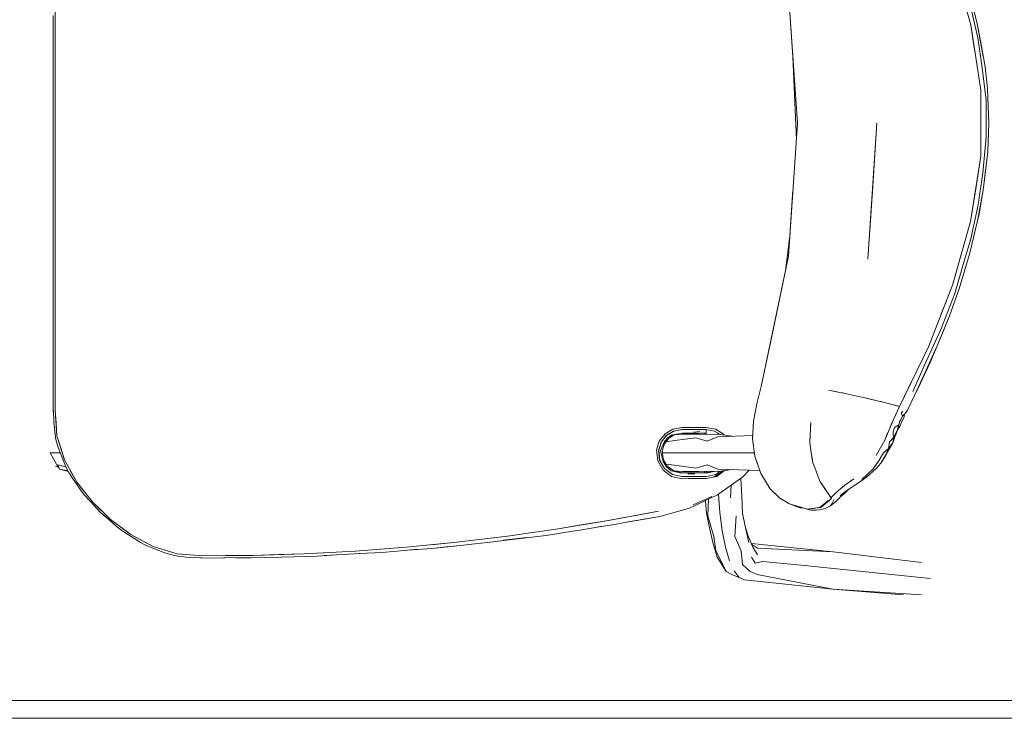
# Model space of a CAD drawing. Header units: millimetres. Extents: x -261 to 187, y -214 to 106.
# Tile 945 of 1056: x -215.22 to -214.671, y 17.782 to 18.172. Entities that reach past the tile are written whole.
import ezdxf

# ---------------------------------------------------------------- set-up
doc = ezdxf.new("R2010")
doc.units = ezdxf.units.MM
doc.header["$LTSCALE"] = 0.005
doc.header["$MEASUREMENT"] = 0
doc.layers.add('IFC-Elemento de mobília-Contorno', color=9, linetype='Continuous', lineweight=5)
doc.layers.add('IFC-Parede padrão-Contorno', color=9, linetype='Continuous', lineweight=5)

msp = doc.modelspace()

# ---------------------------------------------------------------- linework, layer by layer
at = {"layer": 'IFC-Elemento de mobília-Contorno', "lineweight": 5}
for p, q in [((-214.70028, 18.20428), (-214.69016, 18.16882)), ((-214.79174, 18.18807), (-214.7892, 18.15102)), ((-214.79174, 18.18807), (-214.78666, 18.11397)), ((-215.20042, 18.18518), (-215.20041, 18.16738)), ((-214.69082, 18.18703), (-214.68651, 18.16932)), ((-214.69004, 18.1784), (-214.68619, 18.16152)), ((-215.20149, 18.16406), (-215.20149, 18.17408)), ((-215.20041, 18.16738), (-215.2004, 18.14958)), ((-215.20041, 18.16738), (-215.20041, 18.15848)), ((-214.69016, 18.16882), (-214.68446, 18.13239)), ((-214.69016, 18.16882), (-214.68873, 18.15971)), ((-214.68651, 18.16932), (-214.68318, 18.15121)), ((-214.68651, 18.16932), (-214.68467, 18.15999)), ((-215.20149, 18.15404), (-215.20149, 18.16406)), ((-214.68619, 18.16152), (-214.68368, 18.14476)), ((-214.68467, 18.15999), (-214.68209, 18.14545)), ((-214.68873, 18.15971), (-214.68731, 18.15061)), ((-215.20149, 18.14402), (-215.20149, 18.15404)), ((-215.20149, 18.13901), (-215.20149, 18.15404)), ((-215.2004, 18.14958), (-215.2004, 18.14067)), ((-215.2004, 18.14958), (-215.2004, 18.13177)), ((-214.7892, 18.15102), (-214.78729, 18.10475)), ((-214.68731, 18.15061), (-214.68446, 18.13239)), ((-215.20149, 18.13901), (-215.20149, 18.14402)), ((-214.68368, 18.14476), (-214.6815, 18.12689)), ((-214.68209, 18.14545), (-214.68079, 18.1331)), ((-215.20149, 18.134), (-215.20149, 18.13901)), ((-215.20149, 18.12399), (-215.20149, 18.134)), ((-215.20149, 18.11397), (-215.20149, 18.134)), ((-214.68079, 18.1331), (-214.68006, 18.11396)), ((-215.2004, 18.11397), (-215.2004, 18.13177)), ((-215.2004, 18.12287), (-215.2004, 18.13177)), ((-214.68447, 18.09554), (-214.68446, 18.13239)), ((-215.20149, 18.11397), (-215.20149, 18.12399)), ((-214.68157, 18.10645), (-214.6815, 18.12689)), ((-215.20149, 18.10395), (-215.20149, 18.11397)), ((-215.2004, 18.09616), (-215.2004, 18.11397)), ((-214.79174, 18.03986), (-214.78666, 18.11397)), ((-214.74756, 18.03819), (-214.74237, 18.11397)), ((-214.74496, 18.07608), (-214.74237, 18.11397)), ((-214.68059, 18.09811), (-214.68006, 18.11396)), ((-215.2004, 18.10507), (-215.2004, 18.10952)), ((-215.2004, 18.09616), (-215.2004, 18.10507)), ((-214.68329, 18.08613), (-214.68157, 18.10645)), ((-215.20149, 18.09393), (-215.20149, 18.10395)), ((-215.2004, 18.07836), (-215.2004, 18.09616)), ((-214.69017, 18.05912), (-214.68447, 18.09554)), ((-214.68732, 18.07733), (-214.68447, 18.09554)), ((-214.68319, 18.07669), (-214.68098, 18.09519)), ((-214.68202, 18.0857), (-214.68059, 18.09811)), ((-215.20149, 18.08391), (-215.20149, 18.09393)), ((-215.20149, 18.0739), (-215.20149, 18.08391)), ((-215.20149, 18.0739), (-215.20149, 18.08391)), ((-215.2004, 18.07836), (-215.2004, 18.08726)), ((-214.68622, 18.06744), (-214.68329, 18.08613)), ((-214.68319, 18.07669), (-214.68202, 18.0857)), ((-215.20041, 18.06056), (-215.2004, 18.07836)), ((-215.20149, 18.06388), (-215.20149, 18.0739)), ((-214.79174, 18.03986), (-214.7892, 18.07691)), ((-214.74756, 18.03819), (-214.74496, 18.07608)), ((-214.69017, 18.05912), (-214.68732, 18.07733)), ((-214.68642, 18.05952), (-214.68319, 18.07669)), ((-214.68545, 18.06345), (-214.68319, 18.07669)), ((-215.20041, 18.06056), (-215.20041, 18.06946)), ((-214.69004, 18.04958), (-214.68622, 18.06744)), ((-215.20149, 18.05386), (-215.20149, 18.06388)), ((-214.69084, 18.04093), (-214.68545, 18.06345)), ((-215.20042, 18.04276), (-215.20041, 18.06056)), ((-214.7003, 18.02366), (-214.69017, 18.05912)), ((-214.69084, 18.04093), (-214.68642, 18.05952)), ((-215.20149, 18.04885), (-215.20149, 18.05386)), ((-215.20149, 18.04885), (-215.20149, 18.05386)), ((-215.20042, 18.04276), (-215.20041, 18.05165)), ((-215.20149, 18.04384), (-215.20149, 18.04885)), ((-214.79316, 18.03307), (-214.79106, 18.04982)), ((-214.6948, 18.03392), (-214.69004, 18.04958)), ((-215.20149, 18.03383), (-215.20149, 18.04384)), ((-215.20042, 18.04276), (-215.20042, 18.02495)), ((-214.80688, 17.96721), (-214.79174, 18.03986)), ((-214.80051, 17.99776), (-214.79174, 18.03986)), ((-214.7003, 18.02366), (-214.69524, 18.04139)), ((-214.69661, 18.02162), (-214.69084, 18.04093)), ((-215.20149, 18.0238), (-215.20149, 18.03383)), ((-215.20149, 18.0238), (-215.20149, 18.03383)), ((-215.20042, 18.0294), (-215.20042, 18.03385)), ((-214.69895, 18.01897), (-214.6948, 18.03392)), ((-215.20042, 18.02495), (-215.20042, 18.0294)), ((-215.20149, 18.01379), (-215.20149, 18.0238)), ((-215.20042, 18.00715), (-215.20042, 18.02495)), ((-214.71373, 17.98931), (-214.7003, 18.02366)), ((-214.70701, 18.00649), (-214.7003, 18.02366)), ((-214.70688, 17.99893), (-214.69895, 18.01897)), ((-214.70205, 18.00661), (-214.69661, 18.02162)), ((-215.20149, 18.00377), (-215.20149, 18.01379)), ((-215.20042, 18.00715), (-215.20042, 18.01605)), ((-215.20046, 17.98934), (-215.20042, 18.00715)), ((-215.20044, 17.99825), (-215.20042, 18.00715)), ((-214.70887, 17.98989), (-214.70205, 18.00661)), ((-214.70587, 17.99699), (-214.70205, 18.00661)), ((-215.20149, 17.99375), (-215.20149, 18.00377)), ((-215.20046, 17.98934), (-215.20044, 17.99825)), ((-214.80688, 17.96721), (-214.80051, 17.99776)), ((-214.71584, 17.97903), (-214.70688, 17.99893)), ((-214.71276, 17.98053), (-214.70587, 17.99699)), ((-215.20149, 17.98372), (-215.20149, 17.99375)), ((-214.71616, 17.9738), (-214.70887, 17.98989)), ((-215.20051, 17.97154), (-215.20046, 17.98934)), ((-214.72974, 17.95609), (-214.71373, 17.98931)), ((-214.72021, 17.97586), (-214.71373, 17.98931)), ((-215.20149, 17.9737), (-215.20149, 17.98372)), ((-215.20149, 17.9737), (-215.20149, 17.98372)), ((-215.20051, 17.97154), (-215.20048, 17.98045)), ((-214.72246, 17.96443), (-214.71584, 17.97903)), ((-214.71808, 17.96902), (-214.71276, 17.98053)), ((-215.20149, 17.96368), (-215.20149, 17.9737)), ((-214.72498, 17.96597), (-214.72021, 17.97586)), ((-214.72144, 17.96209), (-214.71616, 17.9738)), ((-215.20051, 17.97154), (-215.20046, 17.95374)), ((-214.72144, 17.96209), (-214.71808, 17.96902)), ((-215.20149, 17.95366), (-215.20149, 17.96368)), ((-215.20049, 17.96375), (-215.20046, 17.95374)), ((-214.8093, 17.95756), (-214.80688, 17.96721)), ((-214.76949, 17.96513), (-214.76304, 17.96389)), ((-214.76949, 17.96513), (-214.76555, 17.96437)), ((-214.76555, 17.96437), (-214.76304, 17.96389)), ((-214.76304, 17.96389), (-214.76007, 17.96328)), ((-214.76304, 17.96389), (-214.76155, 17.96359)), ((-214.76155, 17.96359), (-214.76007, 17.96328)), ((-214.76007, 17.96328), (-214.75688, 17.9626)), ((-214.76007, 17.96328), (-214.75847, 17.96294)), ((-214.75847, 17.96294), (-214.75688, 17.9626)), ((-214.75688, 17.9626), (-214.75349, 17.96185)), ((-214.72974, 17.95609), (-214.72498, 17.96597)), ((-214.81115, 17.94778), (-214.8093, 17.95756)), ((-214.75519, 17.96222), (-214.75349, 17.96185)), ((-214.75349, 17.96185), (-214.74992, 17.96103)), ((-214.75171, 17.96144), (-214.74992, 17.96103)), ((-214.74992, 17.96103), (-214.74618, 17.96015)), ((-214.74805, 17.96059), (-214.74618, 17.96015)), ((-214.74618, 17.96015), (-214.74227, 17.95922)), ((-214.74618, 17.96015), (-214.74423, 17.95968)), ((-214.74423, 17.95968), (-214.74227, 17.95922)), ((-214.74227, 17.95922), (-214.73822, 17.95823)), ((-214.74227, 17.95922), (-214.74025, 17.95872)), ((-214.74025, 17.95872), (-214.73822, 17.95823)), ((-214.73822, 17.95823), (-214.73404, 17.95718)), ((-214.73822, 17.95823), (-214.73613, 17.9577)), ((-214.73613, 17.9577), (-214.73404, 17.95718)), ((-214.73404, 17.95718), (-214.72974, 17.95609)), ((-214.73404, 17.95718), (-214.73233, 17.95674)), ((-214.7254, 17.95401), (-214.72144, 17.96209)), ((-215.20149, 17.95366), (-215.20139, 17.95245)), ((-215.20149, 17.95358), (-215.20149, 17.95366)), ((-215.20149, 17.95358), (-215.20138, 17.95236)), ((-215.20143, 17.95368), (-215.20123, 17.94751)), ((-215.20046, 17.95374), (-215.19995, 17.94665)), ((-215.20046, 17.95374), (-215.19943, 17.93963)), ((-214.7332, 17.94878), (-214.72974, 17.95609)), ((-214.73233, 17.95674), (-214.72974, 17.95609)), ((-214.73215, 17.95099), (-214.73111, 17.9532)), ((-214.73111, 17.9532), (-214.73043, 17.95464)), ((-214.73043, 17.95464), (-214.72974, 17.95609)), ((-214.72892, 17.95222), (-214.72801, 17.95348)), ((-214.72892, 17.95222), (-214.72813, 17.95055)), ((-214.72813, 17.95055), (-214.72704, 17.95171)), ((-214.72722, 17.95021), (-214.72704, 17.95171)), ((-214.72704, 17.95171), (-214.72606, 17.95281)), ((-214.72606, 17.95281), (-214.7254, 17.95401)), ((-215.20123, 17.94751), (-215.20045, 17.94032)), ((-215.19995, 17.94665), (-215.19943, 17.93963)), ((-214.81175, 17.93799), (-214.81115, 17.94778)), ((-214.77985, 17.9359), (-214.77922, 17.94713)), ((-214.77935, 17.94479), (-214.77922, 17.94713)), ((-214.7356, 17.94304), (-214.7332, 17.94878)), ((-214.7356, 17.94304), (-214.7344, 17.94591)), ((-214.7344, 17.94591), (-214.7332, 17.94878)), ((-214.7332, 17.94878), (-214.73215, 17.95099)), ((-214.73026, 17.94578), (-214.72979, 17.94754)), ((-214.72979, 17.94754), (-214.72885, 17.949)), ((-214.72945, 17.94521), (-214.72881, 17.94684)), ((-214.72885, 17.949), (-214.72813, 17.95055)), ((-214.72881, 17.94684), (-214.72796, 17.94859)), ((-214.72796, 17.94859), (-214.72722, 17.95021)), ((-215.19955, 17.94127), (-215.19955, 17.94126)), ((-214.8637, 17.93662), (-214.86053, 17.94072)), ((-214.86053, 17.94072), (-214.85611, 17.94343)), ((-214.85982, 17.93983), (-214.85578, 17.94229)), ((-214.85971, 17.93982), (-214.85567, 17.94227)), ((-214.85881, 17.93879), (-214.85631, 17.94046)), ((-214.85843, 17.93833), (-214.85501, 17.94041)), ((-214.85611, 17.94343), (-214.85103, 17.94439)), ((-214.85578, 17.94229), (-214.85113, 17.94315)), ((-214.85567, 17.94227), (-214.85103, 17.94314)), ((-214.85539, 17.94017), (-214.85078, 17.94049)), ((-214.85501, 17.94041), (-214.85108, 17.94114)), ((-214.85113, 17.94315), (-214.84774, 17.94315)), ((-214.85108, 17.94114), (-214.8477, 17.94114)), ((-214.85103, 17.94439), (-214.84765, 17.94439)), ((-214.85103, 17.94314), (-214.84765, 17.94314)), ((-214.85078, 17.94049), (-214.84163, 17.94049)), ((-214.84774, 17.94315), (-214.84436, 17.94315)), ((-214.8477, 17.94114), (-214.84432, 17.94114)), ((-214.84765, 17.94439), (-214.84427, 17.94439)), ((-214.84765, 17.94314), (-214.84427, 17.94314)), ((-214.84467, 17.94172), (-214.84109, 17.94203)), ((-214.84436, 17.94315), (-214.84097, 17.94315)), ((-214.84432, 17.94114), (-214.84094, 17.94114)), ((-214.84427, 17.94439), (-214.84089, 17.94439)), ((-214.84427, 17.94314), (-214.84089, 17.94314)), ((-214.84163, 17.94049), (-214.83696, 17.94034)), ((-214.84097, 17.94315), (-214.83759, 17.94315)), ((-214.84094, 17.94114), (-214.83755, 17.94114)), ((-214.84089, 17.94439), (-214.83752, 17.94439)), ((-214.84089, 17.94314), (-214.83751, 17.94313)), ((-214.83854, 17.94313), (-214.83854, 17.94315)), ((-214.83854, 17.94039), (-214.83854, 17.94114)), ((-214.83759, 17.94313), (-214.83759, 17.94315)), ((-214.83759, 17.94315), (-214.83294, 17.9423)), ((-214.83757, 17.94114), (-214.83757, 17.94036)), ((-214.83755, 17.94114), (-214.83754, 17.94129)), ((-214.83754, 17.94129), (-214.83753, 17.94172)), ((-214.83753, 17.94172), (-214.83752, 17.94237)), ((-214.83752, 17.94439), (-214.83244, 17.94343)), ((-214.83752, 17.94237), (-214.83751, 17.94313)), ((-214.83696, 17.94034), (-214.83096, 17.94049)), ((-214.83294, 17.9423), (-214.82968, 17.94031)), ((-214.83244, 17.94343), (-214.82802, 17.94072)), ((-214.83113, 17.94048), (-214.83113, 17.94119)), ((-214.83113, 17.94051), (-214.82307, 17.9394)), ((-214.82802, 17.94072), (-214.82747, 17.94)), ((-214.77966, 17.93911), (-214.77957, 17.94078)), ((-214.77957, 17.94078), (-214.77948, 17.94244)), ((-214.77948, 17.94244), (-214.77935, 17.94479)), ((-214.73801, 17.93731), (-214.7356, 17.94304)), ((-214.7368, 17.94017), (-214.7356, 17.94304)), ((-214.73345, 17.94196), (-214.7326, 17.94439)), ((-214.73345, 17.94196), (-214.7333, 17.94063)), ((-214.7333, 17.94063), (-214.73309, 17.93872)), ((-214.73309, 17.93872), (-214.7312, 17.94258)), ((-214.73266, 17.93846), (-214.73089, 17.94292)), ((-214.73265, 17.9385), (-214.73177, 17.94071)), ((-214.7326, 17.94439), (-214.73026, 17.94578)), ((-214.73177, 17.94071), (-214.73089, 17.94291)), ((-214.7312, 17.94258), (-214.73026, 17.94578)), ((-214.73089, 17.94291), (-214.72945, 17.94521)), ((-215.20045, 17.94032), (-215.20006, 17.93761)), ((-215.20007, 17.93771), (-215.20006, 17.93761)), ((-215.20006, 17.93761), (-215.19897, 17.93369)), ((-215.20006, 17.93761), (-215.20002, 17.93752)), ((-215.20005, 17.93751), (-215.20003, 17.93751)), ((-215.19943, 17.93963), (-215.19736, 17.93291)), ((-215.19943, 17.93963), (-215.19528, 17.92619)), ((-214.86521, 17.93169), (-214.8637, 17.93662)), ((-214.86396, 17.93162), (-214.86255, 17.93623)), ((-214.8634, 17.93378), (-214.86268, 17.93621)), ((-214.86299, 17.9315), (-214.86075, 17.9365)), ((-214.86275, 17.93597), (-214.86263, 17.93599)), ((-214.86272, 17.93607), (-214.86127, 17.93795)), ((-214.8626, 17.93609), (-214.85965, 17.93989)), ((-214.86203, 17.93133), (-214.86088, 17.93516)), ((-214.86143, 17.93441), (-214.85983, 17.93702)), ((-214.86127, 17.93795), (-214.85982, 17.93983)), ((-214.86088, 17.93516), (-214.85841, 17.93835)), ((-214.86075, 17.9365), (-214.85881, 17.93879)), ((-214.85995, 17.93636), (-214.85518, 17.93702)), ((-214.85983, 17.93702), (-214.85765, 17.93918)), ((-214.85974, 17.93988), (-214.85958, 17.93989)), ((-214.85518, 17.93702), (-214.84331, 17.9386)), ((-214.84331, 17.9386), (-214.83697, 17.93669)), ((-214.83697, 17.93669), (-214.83104, 17.9391)), ((-214.83113, 17.93909), (-214.81164, 17.93983)), ((-214.81175, 17.93799), (-214.81043, 17.92826)), ((-214.77984, 17.93578), (-214.77975, 17.93744)), ((-214.77984, 17.93578), (-214.77941, 17.93299)), ((-214.77975, 17.93744), (-214.77966, 17.93911)), ((-214.74277, 17.92868), (-214.73801, 17.93731)), ((-214.74039, 17.933), (-214.73801, 17.93731)), ((-214.73801, 17.93731), (-214.7368, 17.94017)), ((-214.7359, 17.93266), (-214.73546, 17.93622)), ((-214.7359, 17.93266), (-214.73358, 17.93578)), ((-214.73567, 17.93221), (-214.73358, 17.93578)), ((-214.73546, 17.93622), (-214.73309, 17.93872)), ((-214.73358, 17.93578), (-214.73309, 17.93872)), ((-214.73358, 17.93578), (-214.73265, 17.9385)), ((-215.20329, 17.93012), (-215.20202, 17.93012)), ((-215.20329, 17.93012), (-215.19868, 17.92214)), ((-215.20202, 17.93012), (-215.19827, 17.93012)), ((-215.19897, 17.93369), (-215.19605, 17.92613)), ((-215.19827, 17.93012), (-215.1976, 17.93012)), ((-215.19736, 17.93291), (-215.19528, 17.92619)), ((-214.86521, 17.93169), (-214.86459, 17.92569)), ((-214.86409, 17.93149), (-214.8634, 17.93378)), ((-214.86409, 17.93149), (-214.86354, 17.92614)), ((-214.86396, 17.93162), (-214.86342, 17.92615)), ((-214.86395, 17.93012), (-214.86381, 17.93012)), ((-214.86299, 17.9315), (-214.8616, 17.92525)), ((-214.86299, 17.9315), (-214.86203, 17.92775)), ((-214.86203, 17.93133), (-214.86157, 17.92675)), ((-214.86191, 17.93012), (-214.85106, 17.93012)), ((-214.85106, 17.93012), (-214.84147, 17.93012)), ((-214.84147, 17.93012), (-214.83611, 17.93012)), ((-214.83611, 17.93012), (-214.81929, 17.93012)), ((-214.81929, 17.93012), (-214.81068, 17.93012)), ((-214.77941, 17.93299), (-214.77898, 17.93019)), ((-214.77898, 17.93019), (-214.77854, 17.9274)), ((-214.74277, 17.92868), (-214.74039, 17.933)), ((-214.74111, 17.92615), (-214.73878, 17.93026)), ((-214.73878, 17.93026), (-214.7359, 17.93266)), ((-214.73781, 17.92813), (-214.73565, 17.93223)), ((-214.73781, 17.92813), (-214.73567, 17.93221)), ((-214.73767, 17.92865), (-214.7359, 17.93266)), ((-215.19605, 17.92613), (-215.19452, 17.92234)), ((-215.19528, 17.92619), (-215.18841, 17.9139)), ((-214.86459, 17.92569), (-214.86161, 17.92048)), ((-214.86354, 17.92614), (-214.86084, 17.92147)), ((-214.86342, 17.92615), (-214.86072, 17.92139)), ((-214.86243, 17.92422), (-214.86232, 17.9242)), ((-214.86203, 17.92775), (-214.86068, 17.92447)), ((-214.8616, 17.92525), (-214.85971, 17.92233)), ((-214.86157, 17.92675), (-214.85921, 17.92263)), ((-214.86068, 17.92447), (-214.85845, 17.92169)), ((-214.81043, 17.92826), (-214.80723, 17.91899)), ((-214.81043, 17.92826), (-214.80857, 17.92285)), ((-214.81043, 17.92826), (-214.80709, 17.91869)), ((-214.77861, 17.92785), (-214.77811, 17.92461)), ((-214.77854, 17.9274), (-214.77811, 17.92461)), ((-214.77811, 17.92461), (-214.77711, 17.922)), ((-214.74449, 17.92116), (-214.74111, 17.92615)), ((-214.74285, 17.9214), (-214.74032, 17.92434)), ((-214.74032, 17.92434), (-214.73767, 17.92865)), ((-214.74032, 17.92434), (-214.73781, 17.92813)), ((-215.20025, 17.92279), (-215.19868, 17.92214)), ((-215.1989, 17.92356), (-215.1981, 17.92114)), ((-215.1989, 17.92356), (-215.19452, 17.92234)), ((-215.1981, 17.92114), (-215.19324, 17.92006)), ((-215.1981, 17.92114), (-215.19309, 17.91979)), ((-215.19454, 17.92239), (-215.19453, 17.92237)), ((-215.19453, 17.92237), (-215.19452, 17.92234)), ((-215.19453, 17.92237), (-215.19452, 17.92234)), ((-215.19452, 17.92236), (-215.19441, 17.92219)), ((-215.19452, 17.92236), (-215.19452, 17.92234)), ((-215.19452, 17.92236), (-215.19281, 17.91928)), ((-215.19281, 17.91928), (-215.19076, 17.91614)), ((-215.19185, 17.92004), (-215.18841, 17.9139)), ((-214.86163, 17.92053), (-214.85684, 17.91701)), ((-214.86084, 17.92147), (-214.86083, 17.92147)), ((-214.86072, 17.92139), (-214.85634, 17.91815)), ((-214.85992, 17.92387), (-214.85518, 17.92322)), ((-214.85971, 17.92233), (-214.85702, 17.92014)), ((-214.85929, 17.92277), (-214.85557, 17.92006)), ((-214.85702, 17.92014), (-214.85106, 17.91881)), ((-214.85702, 17.92014), (-214.85575, 17.91994)), ((-214.85569, 17.92008), (-214.85108, 17.9191)), ((-214.8556, 17.92008), (-214.85078, 17.91975)), ((-214.85518, 17.92322), (-214.84331, 17.92163)), ((-214.85108, 17.9191), (-214.8477, 17.9191)), ((-214.85078, 17.91975), (-214.84163, 17.91975)), ((-214.84778, 17.91851), (-214.84391, 17.91848)), ((-214.8477, 17.9191), (-214.84432, 17.9191)), ((-214.84432, 17.9191), (-214.84094, 17.9191)), ((-214.84331, 17.92163), (-214.83697, 17.92355)), ((-214.84163, 17.91975), (-214.83696, 17.9199)), ((-214.84094, 17.9191), (-214.83755, 17.9191)), ((-214.83854, 17.91975), (-214.83854, 17.91985)), ((-214.83854, 17.9191), (-214.83854, 17.91975)), ((-214.83755, 17.9191), (-214.83414, 17.91983)), ((-214.83754, 17.91882), (-214.83314, 17.9198)), ((-214.83747, 17.91988), (-214.8374, 17.91913)), ((-214.83746, 17.91988), (-214.83745, 17.91975)), ((-214.83697, 17.92355), (-214.83104, 17.92114)), ((-214.83696, 17.9199), (-214.83096, 17.91975)), ((-214.83318, 17.91671), (-214.83005, 17.91877)), ((-214.83221, 17.91817), (-214.82987, 17.9199)), ((-214.8317, 17.91703), (-214.82731, 17.92025)), ((-214.83141, 17.91791), (-214.83005, 17.91877)), ((-214.83104, 17.92114), (-214.80767, 17.92026)), ((-214.83096, 17.91975), (-214.82307, 17.92084)), ((-214.83005, 17.91877), (-214.82829, 17.92012)), ((-214.83005, 17.91877), (-214.8288, 17.91977)), ((-214.82883, 17.91975), (-214.82836, 17.92011)), ((-214.81717, 17.91679), (-214.81354, 17.92048)), ((-214.81713, 17.91683), (-214.81354, 17.92048)), ((-214.80857, 17.92285), (-214.80723, 17.91899)), ((-214.80709, 17.91869), (-214.80197, 17.9101)), ((-214.77711, 17.922), (-214.7761, 17.91939)), ((-214.7761, 17.91939), (-214.7751, 17.91679)), ((-214.75075, 17.9153), (-214.74449, 17.92116)), ((-214.74824, 17.91655), (-214.74285, 17.9214)), ((-215.19076, 17.91614), (-215.18748, 17.91119)), ((-215.18841, 17.9139), (-215.18404, 17.90837)), ((-215.18841, 17.9139), (-215.17967, 17.90285)), ((-214.85684, 17.91701), (-214.85103, 17.91576)), ((-214.85634, 17.91815), (-214.85103, 17.91701)), ((-214.85103, 17.91701), (-214.84766, 17.91701)), ((-214.85103, 17.91576), (-214.84765, 17.91577)), ((-214.84766, 17.91701), (-214.84428, 17.91702)), ((-214.84765, 17.91577), (-214.84427, 17.91577)), ((-214.84428, 17.91702), (-214.8409, 17.91702)), ((-214.84427, 17.91577), (-214.8409, 17.91577)), ((-214.8409, 17.91702), (-214.83752, 17.91702)), ((-214.8409, 17.91577), (-214.83752, 17.91577)), ((-214.83752, 17.91702), (-214.83221, 17.91817)), ((-214.83752, 17.91577), (-214.8317, 17.91703)), ((-214.83323, 17.9167), (-214.83275, 17.91702)), ((-214.83275, 17.91702), (-214.83141, 17.91791)), ((-214.83123, 17.90675), (-214.81717, 17.91679)), ((-214.83109, 17.91811), (-214.83109, 17.91809)), ((-214.81826, 17.91602), (-214.81768, 17.90599)), ((-214.8052, 17.91551), (-214.80506, 17.91529)), ((-214.80506, 17.91529), (-214.80228, 17.91052)), ((-214.7751, 17.91679), (-214.77406, 17.91409)), ((-214.7741, 17.91418), (-214.77322, 17.91285)), ((-214.77397, 17.91399), (-214.7739, 17.9138)), ((-214.7739, 17.9138), (-214.77072, 17.90911)), ((-214.76029, 17.91214), (-214.75534, 17.91566)), ((-214.75808, 17.90995), (-214.75318, 17.91304)), ((-214.75781, 17.9139), (-214.75534, 17.91566)), ((-214.75318, 17.91304), (-214.74824, 17.91655)), ((-215.18748, 17.91119), (-215.18594, 17.90891)), ((-215.18594, 17.90891), (-215.18387, 17.90642)), ((-215.18404, 17.90837), (-215.17967, 17.90285)), ((-214.83123, 17.90675), (-214.82545, 17.91088)), ((-214.82545, 17.91088), (-214.82366, 17.91217)), ((-214.82401, 17.90517), (-214.82366, 17.91216)), ((-214.80273, 17.91138), (-214.80228, 17.91052)), ((-214.80273, 17.91137), (-214.80228, 17.91052)), ((-214.80228, 17.91052), (-214.7965, 17.90491)), ((-214.80197, 17.9101), (-214.79619, 17.90461)), ((-214.77322, 17.91285), (-214.77233, 17.91152)), ((-214.77233, 17.91152), (-214.77145, 17.91019)), ((-214.77145, 17.91019), (-214.77056, 17.90886)), ((-214.77056, 17.90886), (-214.76929, 17.90696)), ((-214.76803, 17.90504), (-214.76517, 17.90803)), ((-214.766, 17.90717), (-214.76517, 17.90803)), ((-214.76517, 17.90803), (-214.76029, 17.91214)), ((-214.76517, 17.90803), (-214.76273, 17.91009)), ((-214.7629, 17.90646), (-214.75808, 17.90995)), ((-214.76284, 17.90541), (-214.76007, 17.90788)), ((-214.76273, 17.91009), (-214.76029, 17.91214)), ((-214.76007, 17.90788), (-214.75806, 17.90996)), ((-215.18387, 17.90642), (-215.18165, 17.90403)), ((-215.18165, 17.90403), (-215.17812, 17.90017)), ((-215.17967, 17.90285), (-215.17462, 17.89793)), ((-215.17967, 17.90285), (-215.16957, 17.89302)), ((-214.8468, 17.89928), (-214.83123, 17.90675)), ((-214.84478, 17.90113), (-214.83443, 17.90583)), ((-214.83803, 17.90349), (-214.83735, 17.89646)), ((-214.83657, 17.89511), (-214.83625, 17.90434)), ((-214.83077, 17.90708), (-214.83, 17.89697)), ((-214.81768, 17.90599), (-214.8174, 17.89646)), ((-214.79654, 17.90495), (-214.79142, 17.90186)), ((-214.79619, 17.90461), (-214.79112, 17.90166)), ((-214.77396, 17.89982), (-214.77115, 17.90229)), ((-214.77363, 17.8997), (-214.76771, 17.90467)), ((-214.77115, 17.90229), (-214.76959, 17.90367)), ((-214.76929, 17.90696), (-214.76803, 17.90504)), ((-214.76833, 17.90066), (-214.76555, 17.90294)), ((-214.76807, 17.905), (-214.76803, 17.90504)), ((-214.76803, 17.90504), (-214.76683, 17.9063)), ((-214.76798, 17.90508), (-214.76771, 17.90467)), ((-214.76743, 17.90184), (-214.76628, 17.90409)), ((-214.76683, 17.9063), (-214.766, 17.90717)), ((-214.76555, 17.90294), (-214.76284, 17.90541)), ((-215.17929, 17.90145), (-215.17542, 17.8971)), ((-215.17919, 17.90133), (-215.17541, 17.8971)), ((-215.17542, 17.8971), (-215.17264, 17.89475)), ((-215.17541, 17.8971), (-215.17269, 17.89479)), ((-215.17462, 17.89793), (-215.16957, 17.89302)), ((-214.89203, 17.89246), (-214.86407, 17.8977)), ((-214.87682, 17.89531), (-214.86407, 17.8977)), ((-214.86342, 17.89459), (-214.8468, 17.89928)), ((-214.83, 17.89697), (-214.82863, 17.88665)), ((-214.79142, 17.90186), (-214.79131, 17.90183)), ((-214.79142, 17.90186), (-214.79127, 17.90181)), ((-214.79112, 17.90166), (-214.78119, 17.89875)), ((-214.79001, 17.90133), (-214.78832, 17.9007)), ((-214.78832, 17.9007), (-214.7854, 17.89955)), ((-214.78638, 17.90031), (-214.78133, 17.89876)), ((-214.7854, 17.89955), (-214.78374, 17.8995)), ((-214.78133, 17.89876), (-214.77916, 17.89826)), ((-214.78119, 17.89875), (-214.77363, 17.8997)), ((-214.78026, 17.89892), (-214.77765, 17.89929)), ((-214.77916, 17.89826), (-214.77628, 17.89821)), ((-214.77765, 17.89929), (-214.77581, 17.89955)), ((-214.77628, 17.89821), (-214.77434, 17.89834)), ((-214.77581, 17.89955), (-214.77396, 17.89982)), ((-214.77434, 17.89834), (-214.77123, 17.8992)), ((-214.77123, 17.8992), (-214.76833, 17.90066)), ((-214.76833, 17.90066), (-214.76743, 17.90184)), ((-215.17451, 17.89642), (-215.1704, 17.89274)), ((-215.1704, 17.89274), (-215.16646, 17.88932)), ((-215.16957, 17.89302), (-215.15829, 17.88458)), ((-215.16957, 17.89302), (-215.16393, 17.8888)), ((-214.92009, 17.8878), (-214.89203, 17.89246)), ((-214.90606, 17.89013), (-214.89203, 17.89246)), ((-214.89203, 17.89246), (-214.88443, 17.89388)), ((-214.88875, 17.89022), (-214.88097, 17.89168)), ((-214.88443, 17.89388), (-214.87682, 17.89531)), ((-214.88107, 17.89166), (-214.86342, 17.89459)), ((-214.88105, 17.89167), (-214.87624, 17.89247)), ((-214.88097, 17.89168), (-214.87224, 17.89319)), ((-214.87624, 17.89247), (-214.86342, 17.89459)), ((-214.83735, 17.89646), (-214.83591, 17.8892)), ((-214.83657, 17.89511), (-214.83331, 17.88347)), ((-214.82158, 17.88347), (-214.82083, 17.89511)), ((-214.8174, 17.89646), (-214.81585, 17.8892)), ((-215.16646, 17.88932), (-215.16335, 17.88687)), ((-215.16393, 17.8888), (-215.15829, 17.88458)), ((-215.16335, 17.88687), (-215.16154, 17.88572)), ((-215.16154, 17.88572), (-215.15602, 17.88224)), ((-214.94825, 17.88376), (-214.92009, 17.8878)), ((-214.93417, 17.88578), (-214.92009, 17.8878)), ((-214.92009, 17.8878), (-214.90606, 17.89013)), ((-214.9188, 17.88542), (-214.91561, 17.88591)), ((-214.91561, 17.88591), (-214.90694, 17.8873)), ((-214.90694, 17.8873), (-214.89617, 17.88918)), ((-214.8976, 17.88893), (-214.89565, 17.88925)), ((-214.89748, 17.88895), (-214.89571, 17.88924)), ((-214.89617, 17.88918), (-214.88875, 17.89022)), ((-214.83591, 17.8892), (-214.8339, 17.8801)), ((-214.82863, 17.88665), (-214.82679, 17.87755)), ((-214.81585, 17.8892), (-214.81389, 17.8801)), ((-214.81585, 17.8892), (-214.81436, 17.88433)), ((-215.15829, 17.88458), (-215.14588, 17.87793)), ((-215.15829, 17.88458), (-215.15209, 17.88125)), ((-215.15602, 17.88224), (-215.15284, 17.88023)), ((-215.15284, 17.88023), (-215.14978, 17.87857)), ((-215.15209, 17.88125), (-215.14588, 17.87793)), ((-215.0048, 17.87755), (-214.97649, 17.88034)), ((-214.99064, 17.87895), (-214.97649, 17.88034)), ((-214.97649, 17.88034), (-214.94825, 17.88376)), ((-214.97649, 17.88034), (-214.96237, 17.88205)), ((-214.96656, 17.87951), (-214.95944, 17.88022)), ((-214.96237, 17.88205), (-214.94825, 17.88376)), ((-214.95944, 17.88022), (-214.95062, 17.88135)), ((-214.95068, 17.88157), (-214.93759, 17.88294)), ((-214.95062, 17.88135), (-214.94265, 17.88227)), ((-214.95062, 17.88135), (-214.94265, 17.88227)), ((-214.94265, 17.88227), (-214.92671, 17.88411)), ((-214.94265, 17.88227), (-214.93468, 17.88319)), ((-214.93468, 17.88319), (-214.92671, 17.88411)), ((-214.92671, 17.88411), (-214.9188, 17.88542)), ((-214.8339, 17.8801), (-214.8314, 17.87207)), ((-214.83331, 17.88347), (-214.83215, 17.8755)), ((-214.82158, 17.88347), (-214.81811, 17.8755)), ((-214.81436, 17.88433), (-214.81152, 17.87761)), ((-215.14978, 17.87857), (-215.146, 17.87709)), ((-215.146, 17.87709), (-215.13927, 17.87448)), ((-215.14588, 17.87793), (-215.13244, 17.87377)), ((-215.14588, 17.87793), (-215.13916, 17.87585)), ((-215.13916, 17.87585), (-215.13244, 17.87377)), ((-215.06158, 17.87386), (-215.03317, 17.87539)), ((-215.06158, 17.87386), (-215.04737, 17.87462)), ((-215.04737, 17.87462), (-215.03317, 17.87539)), ((-215.03317, 17.87539), (-215.0048, 17.87755)), ((-215.03317, 17.87539), (-215.01898, 17.87647)), ((-215.03048, 17.87413), (-215.01847, 17.87467)), ((-215.01898, 17.87647), (-215.0048, 17.87755)), ((-215.01847, 17.87467), (-215.00973, 17.87532)), ((-215.00973, 17.87532), (-214.9985, 17.87642)), ((-215.00449, 17.87583), (-214.99847, 17.87623)), ((-214.99847, 17.87623), (-214.99046, 17.87676)), ((-214.99046, 17.87676), (-214.97452, 17.87859)), ((-214.99046, 17.87676), (-214.98249, 17.87768)), ((-214.98249, 17.87768), (-214.97452, 17.87859)), ((-214.97452, 17.87859), (-214.96656, 17.87951)), ((-214.83215, 17.8755), (-214.82832, 17.86787)), ((-214.82679, 17.87755), (-214.82454, 17.87002)), ((-214.81811, 17.8755), (-214.81732, 17.86787)), ((-214.81238, 17.87965), (-214.7668, 17.87497)), ((-214.81223, 17.87928), (-214.80902, 17.877)), ((-214.81152, 17.87761), (-214.80905, 17.87332)), ((-214.80902, 17.877), (-214.7668, 17.87497)), ((-214.7668, 17.87497), (-214.71748, 17.86902)), ((-215.13927, 17.87448), (-215.13461, 17.87305)), ((-215.13461, 17.87305), (-215.13191, 17.87263)), ((-215.13244, 17.87377), (-215.12543, 17.87325)), ((-215.13244, 17.87377), (-215.11842, 17.87273)), ((-215.13191, 17.87263), (-215.12563, 17.87183)), ((-215.12563, 17.87183), (-215.11881, 17.87156)), ((-215.12543, 17.87325), (-215.11842, 17.87273)), ((-215.1194, 17.87159), (-215.11861, 17.87151)), ((-215.11938, 17.87158), (-215.1186, 17.87151)), ((-215.11861, 17.87151), (-215.10598, 17.87171)), ((-215.1186, 17.87151), (-215.10593, 17.87171)), ((-215.11842, 17.87273), (-215.09001, 17.87297)), ((-215.11842, 17.87273), (-215.10549, 17.87284)), ((-215.10641, 17.87172), (-215.09971, 17.87158)), ((-215.10549, 17.87284), (-215.09775, 17.8729)), ((-215.09971, 17.87158), (-215.09128, 17.87171)), ((-215.09775, 17.8729), (-215.09001, 17.87297)), ((-215.09128, 17.87171), (-215.08339, 17.87179)), ((-215.09001, 17.87297), (-215.06158, 17.87386)), ((-215.09001, 17.87297), (-215.07579, 17.87342)), ((-215.08339, 17.87179), (-215.07451, 17.87204)), ((-215.07579, 17.87342), (-215.06158, 17.87386)), ((-215.07451, 17.87204), (-215.0603, 17.87245)), ((-215.0603, 17.87245), (-215.0545, 17.87255)), ((-215.0545, 17.87255), (-215.04643, 17.87308)), ((-215.0545, 17.87255), (-215.04671, 17.87306)), ((-215.05048, 17.87285), (-215.04012, 17.87344)), ((-215.04012, 17.87344), (-215.03048, 17.87413)), ((-215.03091, 17.8741), (-215.03036, 17.87413)), ((-214.8314, 17.87207), (-214.82649, 17.86409)), ((-214.8123, 17.87207), (-214.81023, 17.86857)), ((-214.81023, 17.86857), (-214.80613, 17.86967)), ((-214.80613, 17.86967), (-214.78273, 17.86726)), ((-214.82832, 17.86787), (-214.82649, 17.86409)), ((-214.82649, 17.86409), (-214.82331, 17.86234)), ((-214.82196, 17.86435), (-214.81916, 17.86073)), ((-214.81732, 17.86787), (-214.81309, 17.86409)), ((-214.81309, 17.86409), (-214.80912, 17.86234)), ((-214.78273, 17.86726), (-214.75933, 17.86485)), ((-214.75933, 17.86485), (-214.73592, 17.86245)), ((-214.82331, 17.86234), (-214.81623, 17.8593)), ((-214.81916, 17.86073), (-214.81623, 17.8593)), ((-214.81623, 17.8593), (-214.76694, 17.85423)), ((-214.80912, 17.86234), (-214.76694, 17.85423)), ((-214.73592, 17.86245), (-214.71252, 17.86004)), ((-214.76694, 17.85423), (-214.71759, 17.85106)), ((-214.76694, 17.85423), (-214.72763, 17.85106))]:
    msp.add_line(p, q, dxfattribs=at)
at = {"layer": 'IFC-Parede padrão-Contorno', "lineweight": 5}
for p, q in [((-216.08172, 17.79216), (-212.57138, 17.79216)), ((-215.54793, 17.78214), (-213.72831, 17.78214))]:
    msp.add_line(p, q, dxfattribs=at)

doc.saveas('drawing.dxf')
